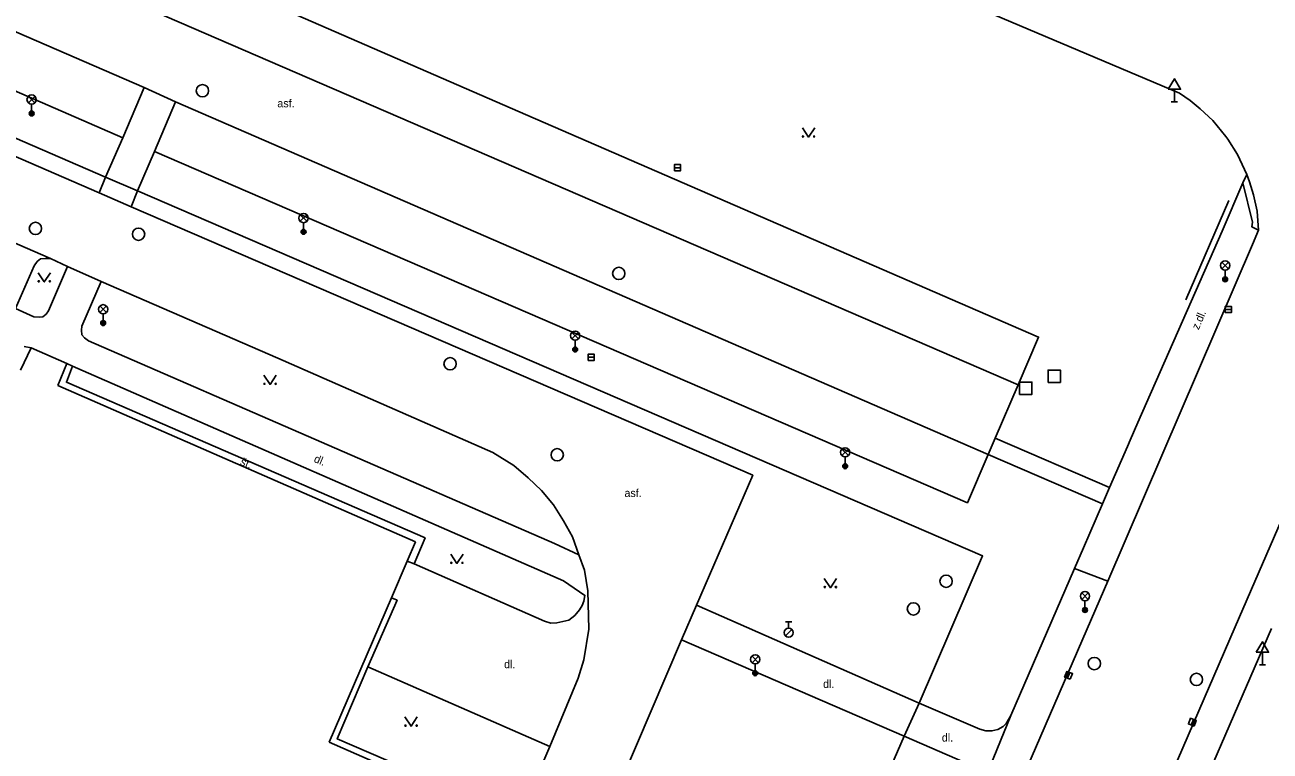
# Model space of a CAD drawing. Extents: x -596024 to -594475, y -1163820 to -1161957.
# Drawn here: x -594855 to -594753.9, y -1162422.5 to -1162363.5 of the extents above; entities that cross this region are included whole.
import ezdxf

# ---------------------------------------------------------------- set-up
doc = ezdxf.new("R2010")
doc.units = 0
for name, color, linetype in [('Level 10', 7, 'Continuous'), ('Level 11', 7, 'Continuous'), ('Level 26', 7, 'Continuous'), ('Level 27', 7, 'Continuous'), ('Level 28', 7, 'Continuous'), ('Level 33', 7, 'Continuous'), ('Level 34', 7, 'Continuous'), ('Level 36', 7, 'Continuous'), ('Level 40', 7, 'Continuous'), ('Level 5', 7, 'Continuous'), ('Level 7', 7, 'Continuous'), ('Level 8', 7, 'Continuous'), ('Level 9', 7, 'Continuous')]:
    doc.layers.add(name, color=color, linetype=linetype)

msp = doc.modelspace()

# ---------------------------------------------------------------- linework, layer by layer
at = {"layer": 'Level 10'}
for points in [[(-594918.11, -1162302.88), (-594889.1, -1162314.85), (-594872.85, -1162321.7), (-594843.94, -1162333.88), (-594828.09, -1162340.65), (-594786.51, -1162358.3), (-594761.24, -1162369.02)], [(-594923.29, -1162328.18), (-594871.84, -1162350.54), (-594774.33, -1162392.74)], [(-594848.95, -1162377.12), (-594924.67, -1162344.23), (-594929.74, -1162342), (-594931.08, -1162341.31), (-594932.31, -1162340.53), (-594933.33, -1162339.74), (-594934.32, -1162338.72), (-594935.18, -1162337.6), (-594935.77, -1162336.74), (-594936.33, -1162335.61), (-594936.82, -1162334.42), (-594937.08, -1162333.39), (-594937.19, -1162332.48), (-594937.19, -1162331.76)], [(-594845.3, -1162368.57), (-594913.2, -1162339.12)], [(-594852.91, -1162382.47), (-594885.86, -1162368.14), (-594892.37, -1162365.37)], [(-594842.75, -1162369.73), (-594845.3, -1162368.57)], [(-594755.76, -1162375.65), (-594756.53, -1162374.01), (-594757.3, -1162372.76), (-594757.47, -1162372.55), (-594758.52, -1162371.26), (-594759.57, -1162370.3), (-594760.38, -1162369.62), (-594761.24, -1162369.02)], [(-594776.77, -1162398.4), (-594842.75, -1162369.73)], [(-594754.83, -1162380.15), (-594754.94, -1162378.61), (-594755.23, -1162377.3), (-594755.55, -1162376.24), (-594755.76, -1162375.65)], [(-594846.36, -1162378.26), (-594848.95, -1162377.12)], [(-594800.45, -1162410.62), (-594795.88, -1162400.08), (-594846.36, -1162378.26)], [(-594767.06, -1162408.67), (-594755.3, -1162381.34), (-594754.83, -1162380.15)], [(-594851.52, -1162383.12), (-594852.91, -1162382.47)], [(-594848.78, -1162384.32), (-594851.52, -1162383.12)], [(-594810, -1162406.55), (-594810.53, -1162405.07), (-594811.24, -1162403.77), (-594812.07, -1162402.48), (-594813.03, -1162401.31), (-594814.12, -1162400.29), (-594815.27, -1162399.28), (-594816.98, -1162398.22), (-594834.43, -1162390.56), (-594848.78, -1162384.32)], [(-594774.33, -1162392.74), (-594776.19, -1162397.07), (-594776.77, -1162398.4)], [(-594756.71, -1162412.4), (-594749.44, -1162395.59)], [(-594812.37, -1162422.1), (-594810.07, -1162416.55), (-594809.6, -1162415.08), (-594809.19, -1162412.57), (-594809.28, -1162409.47), (-594809.54, -1162407.79), (-594810, -1162406.55)], [(-594768.38, -1162411.73), (-594767.06, -1162408.67)], [(-594801.66, -1162413.44), (-594800.45, -1162410.62)], [(-594768.38, -1162411.73), (-594774.77, -1162426.49)], [(-594764.77, -1162431.05), (-594756.71, -1162412.4)], [(-594809.06, -1162430.76), (-594801.66, -1162413.44)], [(-594814.81, -1162427.88), (-594812.37, -1162422.1)]]:
    msp.add_lwpolyline(points, dxfattribs=at)
at = {"layer": 'Level 11'}
for points in [[(-594923.29, -1162328.18), (-594921.55, -1162324.11), (-594813.51, -1162371.13), (-594772.68, -1162388.85), (-594774.33, -1162392.74)], [(-594847.03, -1162372.66), (-594914.91, -1162343.06)], [(-594845.3, -1162368.57), (-594847.03, -1162372.66)], [(-594844.46, -1162373.78), (-594842.75, -1162369.73)], [(-594847.03, -1162372.66), (-594848.43, -1162375.85)], [(-594844.46, -1162373.78), (-594845.82, -1162376.98)], [(-594776.77, -1162398.4), (-594778.46, -1162402.31), (-594844.46, -1162373.78)], [(-594848.43, -1162375.85), (-594848.95, -1162377.12)], [(-594755.76, -1162375.65), (-594756.08, -1162376.31)], [(-594845.82, -1162376.98), (-594846.36, -1162378.26)], [(-594756.08, -1162376.31), (-594757.76, -1162380.24), (-594764.61, -1162395.78), (-594765.24, -1162397.21), (-594765.46, -1162397.73), (-594766.91, -1162401.07), (-594767.49, -1162402.4), (-594769.03, -1162405.98), (-594769.76, -1162407.66)], [(-594756.08, -1162376.31), (-594755.3, -1162379.5), (-594755.36, -1162379.9), (-594754.83, -1162380.15)], [(-594851.52, -1162383.12), (-594853.06, -1162386.72), (-594853.26, -1162386.99), (-594853.51, -1162387.2), (-594853.79, -1162387.23), (-594854.26, -1162387.19), (-594855.73, -1162386.52), (-594854.21, -1162383.06), (-594853.98, -1162382.71), (-594853.7, -1162382.49), (-594853.3, -1162382.46), (-594852.91, -1162382.47)], [(-594810, -1162406.55), (-594811.97, -1162405.63), (-594849.82, -1162389.14), (-594850.14, -1162388.92), (-594850.35, -1162388.66), (-594850.39, -1162388.3), (-594850.35, -1162387.97), (-594848.78, -1162384.32)], [(-594855.04, -1162389.62), (-594854.47, -1162389.72)], [(-594851.1, -1162391.22), (-594851.61, -1162392.52), (-594822.48, -1162405.16), (-594823.36, -1162407.28)], [(-594851.1, -1162391.22), (-594851.56, -1162390.99)], [(-594811.26, -1162408.66), (-594851.1, -1162391.22)], [(-594776.19, -1162397.07), (-594766.91, -1162401.07)], [(-594776.77, -1162398.4), (-594767.49, -1162402.4)], [(-594823.93, -1162407.04), (-594823.36, -1162407.28)], [(-594823.36, -1162407.28), (-594812.78, -1162411.93), (-594812.28, -1162412.08), (-594811.79, -1162412.07), (-594810.82, -1162411.84), (-594810.33, -1162411.47), (-594809.94, -1162411.02), (-594809.74, -1162410.65), (-594809.59, -1162410.3), (-594809.51, -1162409.83), (-594811.26, -1162408.66)], [(-594769.76, -1162407.66), (-594774.93, -1162419.6)], [(-594769.76, -1162407.66), (-594767.06, -1162408.67)], [(-594825.21, -1162410.02), (-594824.76, -1162410.23), (-594827.12, -1162415.65)], [(-594800.45, -1162410.62), (-594782.38, -1162418.59)], [(-594753.76, -1162412.53), (-594762.23, -1162432.07)], [(-594783.6, -1162421.28), (-594801.66, -1162413.44)], [(-594827.12, -1162415.65), (-594829.62, -1162421.49), (-594814.81, -1162427.88)], [(-594827.12, -1162415.65), (-594812.37, -1162422.1)], [(-594782.38, -1162418.59), (-594777.44, -1162420.69), (-594776.97, -1162420.83), (-594776.46, -1162420.85), (-594775.98, -1162420.72), (-594775.56, -1162420.49), (-594775.32, -1162420.23), (-594774.93, -1162419.6)], [(-594777.49, -1162425.91), (-594774.93, -1162419.6)], [(-594777.49, -1162425.91), (-594777.42, -1162425.28), (-594777.55, -1162424.72), (-594777.73, -1162424.29), (-594778.02, -1162423.87), (-594778.34, -1162423.62), (-594778.66, -1162423.42), (-594783.6, -1162421.28)]]:
    msp.add_lwpolyline(points, dxfattribs=at)
at = {"layer": 'Level 26'}
for points in [[(-594771.91, -1162392.53), (-594770.91, -1162392.53), (-594770.91, -1162391.53), (-594771.91, -1162391.53)], [(-594774.22, -1162393.5), (-594773.22, -1162393.5), (-594773.22, -1162392.5), (-594774.22, -1162392.5)]]:
    msp.add_lwpolyline(points, close=True, dxfattribs=at)
at = {"layer": 'Level 27'}
for p, q in [((-594802.24, -1162375.09), (-594801.74, -1162375.09)), ((-594757.52, -1162386.61), (-594757.02, -1162386.61)), ((-594809.25, -1162390.49), (-594808.75, -1162390.49)), ((-594770.33, -1162416.56), (-594770.15, -1162416.1)), ((-594760.28, -1162420.37), (-594760.1, -1162419.91))]:
    msp.add_line(p, q, dxfattribs=at)
for points in [[(-594802.24, -1162375.34), (-594801.74, -1162375.34), (-594801.74, -1162374.84), (-594802.24, -1162374.84)], [(-594757.52, -1162386.86), (-594757.02, -1162386.86), (-594757.02, -1162386.36), (-594757.52, -1162386.36)], [(-594809.25, -1162390.74), (-594808.75, -1162390.74), (-594808.75, -1162390.24), (-594809.25, -1162390.24)], [(-594770.1, -1162416.65), (-594769.92, -1162416.19), (-594770.38, -1162416.01), (-594770.56, -1162416.47)], [(-594760.05, -1162420.46), (-594759.87, -1162420), (-594760.33, -1162419.82), (-594760.51, -1162420.28)]]:
    msp.add_lwpolyline(points, close=True, dxfattribs=at)
for centre in [(-594840.56, -1162368.83), (-594854.12, -1162380.02), (-594845.75, -1162380.49), (-594806.76, -1162383.68), (-594820.45, -1162391.02), (-594811.76, -1162398.41), (-594780.18, -1162408.69), (-594782.84, -1162410.93), (-594768.15, -1162415.37), (-594759.86, -1162416.66)]:
    msp.add_circle(centre, 0.5, dxfattribs=at)
at = {"layer": 'Level 28'}
for p, q in [((-594793.22, -1162411.98), (-594792.72, -1162411.98)), ((-594792.97, -1162412.48), (-594792.97, -1162411.98)), ((-594793.23, -1162413.13), (-594792.7, -1162412.6))]:
    msp.add_line(p, q, dxfattribs=at)
msp.add_circle((-594792.97, -1162412.86), 0.375, dxfattribs=at)
at = {"layer": 'Level 33'}
for p, q in [((-594854.69, -1162369.82), (-594854.16, -1162369.29)), ((-594854.69, -1162369.29), (-594854.16, -1162369.82)), ((-594854.43, -1162369.93), (-594854.43, -1162370.68)), ((-594832.62, -1162379.44), (-594832.09, -1162378.91)), ((-594832.62, -1162378.91), (-594832.09, -1162379.44)), ((-594832.35, -1162379.55), (-594832.35, -1162380.3)), ((-594757.8, -1162383.3), (-594757.27, -1162382.77)), ((-594757.8, -1162382.77), (-594757.27, -1162383.3)), ((-594757.53, -1162383.41), (-594757.53, -1162384.16)), ((-594848.89, -1162386.85), (-594848.36, -1162386.32)), ((-594848.89, -1162386.32), (-594848.36, -1162386.85)), ((-594848.62, -1162386.96), (-594848.62, -1162387.71)), ((-594810.57, -1162389), (-594810.04, -1162388.47)), ((-594810.57, -1162388.47), (-594810.04, -1162389)), ((-594810.3, -1162389.11), (-594810.3, -1162389.86)), ((-594788.64, -1162398.48), (-594788.11, -1162397.95)), ((-594788.64, -1162397.95), (-594788.11, -1162398.48)), ((-594788.38, -1162398.59), (-594788.38, -1162399.34)), ((-594769.17, -1162410.16), (-594768.64, -1162409.63)), ((-594769.17, -1162409.63), (-594768.64, -1162410.16)), ((-594768.91, -1162410.27), (-594768.91, -1162411.02)), ((-594795.94, -1162415.3), (-594795.41, -1162414.77)), ((-594795.94, -1162414.77), (-594795.41, -1162415.3)), ((-594795.68, -1162415.41), (-594795.68, -1162416.16))]:
    msp.add_line(p, q, dxfattribs=at)
for centre, radius in [((-594854.43, -1162369.55), 0.375), ((-594854.43, -1162370.68), 0.2), ((-594854.43, -1162370.68), 0.145), ((-594854.43, -1162370.68), 0.0876), ((-594832.35, -1162379.18), 0.375), ((-594832.35, -1162380.3), 0.2), ((-594832.35, -1162380.3), 0.145), ((-594832.35, -1162380.3), 0.0876), ((-594757.53, -1162383.03), 0.375), ((-594757.53, -1162384.16), 0.2), ((-594757.53, -1162384.16), 0.145), ((-594757.53, -1162384.16), 0.0876), ((-594848.62, -1162386.59), 0.375), ((-594848.62, -1162387.71), 0.2), ((-594848.62, -1162387.71), 0.145), ((-594848.62, -1162387.71), 0.0876), ((-594810.3, -1162388.73), 0.375), ((-594810.3, -1162389.86), 0.2), ((-594810.3, -1162389.86), 0.145), ((-594810.3, -1162389.86), 0.0876), ((-594788.38, -1162398.21), 0.375), ((-594788.38, -1162399.34), 0.2), ((-594788.38, -1162399.34), 0.145), ((-594788.38, -1162399.34), 0.0876), ((-594768.91, -1162409.89), 0.375), ((-594768.91, -1162411.02), 0.2), ((-594768.91, -1162411.02), 0.145), ((-594768.91, -1162411.02), 0.0876), ((-594795.68, -1162415.03), 0.375), ((-594795.68, -1162416.16), 0.2), ((-594795.68, -1162416.16), 0.145), ((-594795.68, -1162416.16), 0.0876)]:
    msp.add_circle(centre, radius, dxfattribs=at)
at = {"layer": 'Level 34'}
for p, q in [((-594761.65, -1162368.72), (-594761.65, -1162369.74)), ((-594761.9, -1162369.74), (-594761.4, -1162369.74)), ((-594754.5, -1162414.46), (-594754.5, -1162415.48)), ((-594754.75, -1162415.48), (-594754.25, -1162415.48))]:
    msp.add_line(p, q, dxfattribs=at)
for points in [[(-594762.15, -1162368.72), (-594761.15, -1162368.72), (-594761.65, -1162367.86)], [(-594755, -1162414.46), (-594754, -1162414.46), (-594754.5, -1162413.6)]]:
    msp.add_lwpolyline(points, close=True, dxfattribs=at)
at = {"layer": 'Level 36'}
for points in [[(-594791.85, -1162371.85), (-594791.35, -1162372.6), (-594790.85, -1162371.85)], [(-594853.9, -1162383.62), (-594853.4, -1162384.37), (-594852.9, -1162383.62)], [(-594835.57, -1162391.95), (-594835.07, -1162392.7), (-594834.57, -1162391.95)], [(-594820.4, -1162406.49), (-594819.9, -1162407.24), (-594819.4, -1162406.49)], [(-594790.08, -1162408.46), (-594789.58, -1162409.21), (-594789.08, -1162408.46)], [(-594824.12, -1162419.71), (-594823.62, -1162420.46), (-594823.12, -1162419.71)]]:
    msp.add_lwpolyline(points, dxfattribs=at)
for centre in [(-594791.8, -1162372.55), (-594790.9, -1162372.55), (-594853.85, -1162384.32), (-594852.95, -1162384.32), (-594835.52, -1162392.65), (-594834.62, -1162392.65), (-594820.35, -1162407.19), (-594819.45, -1162407.19), (-594790.03, -1162409.16), (-594789.13, -1162409.16), (-594824.07, -1162420.41), (-594823.17, -1162420.41)]:
    msp.add_circle(centre, 0.05, dxfattribs=at)
at = {"layer": 'Level 5'}
for points in [[(-594855.33, -1162391.53), (-594854.47, -1162389.72)], [(-594854.47, -1162389.72), (-594851.56, -1162390.99)], [(-594851.56, -1162390.99), (-594852.3, -1162392.77)], [(-594852.3, -1162392.77), (-594823.26, -1162405.49)], [(-594823.26, -1162405.49), (-594823.93, -1162407.04)], [(-594823.93, -1162407.04), (-594825.21, -1162410.02)], [(-594825.21, -1162410.02), (-594830.27, -1162421.77)], [(-594830.27, -1162421.77), (-594819.23, -1162426.61)]]:
    msp.add_lwpolyline(points, dxfattribs=at)
at = {"layer": 'Level 7'}
for points in [[(-594848.43, -1162375.85), (-594916.34, -1162346.36)], [(-594782.38, -1162418.59), (-594777.22, -1162406.63), (-594845.82, -1162376.98)], [(-594800.75, -1162460.74), (-594783.6, -1162421.28)]]:
    msp.add_lwpolyline(points, dxfattribs=at)
at = {"layer": 'Level 8'}
for points in [[(-594845.82, -1162376.98), (-594848.43, -1162375.85)], [(-594783.6, -1162421.28), (-594782.38, -1162418.59)]]:
    msp.add_lwpolyline(points, dxfattribs=at)
at = {"layer": 'Level 9'}
msp.add_lwpolyline([(-594757.24, -1162377.74), (-594760.71, -1162385.82)], dxfattribs=at)

# ---------------------------------------------------------------- texts
at = {"layer": 'Level 40'}
for s, p in [('asf.', (-594834.48, -1162370.18)), ('asf.', (-594806.3, -1162401.84)), ('dl.', (-594816.07, -1162415.75)), ('dl.', (-594790.17, -1162417.35)), ('dl.', (-594780.53, -1162421.71))]:
    msp.add_text(s, height=0.65, dxfattribs=at).set_placement(p)
for s, rotation, p in [('z.dl.', 67, (-594759.68, -1162388.3)), ('št.', 337.3, (-594837.55, -1162399.21)), ('dl.', 336.98, (-594831.57, -1162398.97))]:
    msp.add_text(s, height=0.65, rotation=rotation, dxfattribs=at).set_placement(p)

doc.saveas('drawing.dxf')
